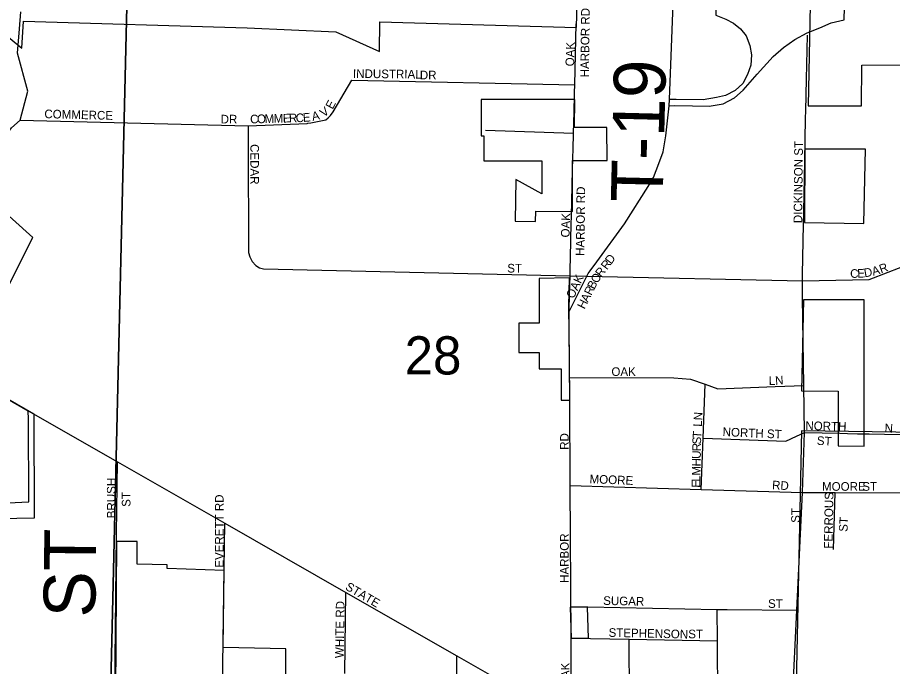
# Model space of a CAD drawing. Extents: x 1588073 to 2013523, y 1090242 to 1357120.
# Drawn here: x 1790397 to 1795461, y 1223743 to 1227498 of the extents above; entities that cross this region are included whole.
import ezdxf

# ---------------------------------------------------------------- set-up
doc = ezdxf.new("R2010")
doc.units = 0
for name, color, linetype in [('GM_X_City_Street', 7, 'Continuous'), ('GM_X_City_Street_Text', 7, 'Continuous'), ('GM_X_Corporation', 7, 'Continuous'), ('GM_X_County_Road', 7, 'Continuous'), ('GM_X_County_Road_Text', 7, 'Continuous'), ('GM_X_Interchange_Ramps', 7, 'Continuous'), ('GM_X_Section', 7, 'Continuous'), ('GM_X_Section_Text', 7, 'Continuous'), ('GM_X_State_Route', 7, 'Continuous'), ('GM_X_Township_Road', 7, 'Continuous'), ('GM_X_Township_Road_Text', 7, 'Continuous'), ('GM_X_Township_Subdivision', 7, 'Continuous')]:
    doc.layers.add(name, color=color, linetype=linetype)

msp = doc.modelspace()

# ---------------------------------------------------------------- linework, layer by layer
at = {"layer": 'GM_X_City_Street'}
for points in [[(1790413, 1226903.1), (1790457.3, 1227071), (1790398.2, 1227292.4), (1790408.1, 1227432.7), (1790415.9, 1227530.6)], [(1793621.1, 1227055.1), (1793621.3, 1227063.4), (1793622.4, 1227107.6), (1793631.3, 1227460.7)], [(1792095, 1226889.1), (1792182, 1226905.7), (1792196.1, 1226916.5), (1792208.5, 1226930.3), (1792223.6, 1226952.6), (1792332.6, 1227134.5)], [(1792332.6, 1227134.5), (1793622.4, 1227107.6)], [(1794958.7, 1226958.7), (1794963.3, 1227141), (1794963.3, 1227141.1)], [(1793749.3, 1226085), (1793909.4, 1226304.5), (1794047.6, 1226519.8), (1794077.3, 1226572.3), (1794109, 1226652.6), (1794133.5, 1226720.1), (1794149.4, 1226812.3), (1794168.9, 1226987.5)], [(1790253.8, 1226548.5), (1790242.6, 1226606.1), (1790252.5, 1226652.5), (1790266.1, 1226716.2), (1790305, 1226779.9), (1790333.7, 1226819.7), (1790362.3, 1226859.5), (1790413, 1226903.1)], [(1790413, 1226903.1), (1791731.8, 1226871.6), (1791732.1, 1226803)], [(1791731.8, 1226871.6), (1792072.9, 1226884.9), (1792077.6, 1226885.8), (1792095, 1226889.1)], [(1791732.1, 1226803), (1791732.2, 1226771.5), (1791735.1, 1226139.1), (1791741, 1226112.9), (1791755.4, 1226085.3), (1791775.7, 1226063.4), (1791798.4, 1226048.8), (1791820.8, 1226044.1), (1793594.8, 1226003.9), (1793691.2, 1226001.8)], [(1794947.2, 1226374.9), (1794952.8, 1226666.6), (1794952.8, 1226666.8)], [(1793596.1, 1226058.7), (1793596.9, 1226092.2), (1793600.3, 1226224.6), (1793605.3, 1226425.8)], [(1794945.8, 1226301.9), (1794947.2, 1226374.8), (1794947.2, 1226374.9)], [(1793590.4, 1225716.4), (1793589.8, 1225796.5), (1793691.2, 1226001.8), (1793699, 1226016.1), (1793711.2, 1226032.8), (1793749.3, 1226085)], [(1794939.5, 1225973.5), (1795326.1, 1225982.4), (1795435.3, 1226023.9), (1795554.8, 1226070.8), (1795641.7, 1226072.7)], [(1793691.2, 1226001.8), (1794939.5, 1225973.5)], [(1794843.3, 1222716.9), (1794883.2, 1223548.4), (1794908.2, 1224068.8), (1794941, 1224749.8), (1794951.7, 1225096.8), (1794947.9, 1225368.8), (1794940.8, 1225879.2), (1794940.8, 1225879.4)], [(1789889.5, 1225549.1), (1790459.9, 1225222.2), (1790975.7, 1224926.6)], [(1793592.4, 1225415.1), (1794196.4, 1225413.7), (1794292.2, 1225404.8), (1794376.6, 1225377.2), (1794450.4, 1225349.2), (1794782.3, 1225362.6), (1794947.9, 1225368.8)], [(1794353.3, 1224767), (1794364.6, 1225063.9), (1794376.6, 1225377.2)], [(1793599.9, 1223427.5), (1793601.8, 1223907.4), (1793594.9, 1224789.2), (1793593.2, 1225287.8), (1793592.8, 1225355.8)], [(1790460.2, 1225174.3), (1790460.2, 1225174.3), (1790459.9, 1225222.2)], [(1794364.6, 1225063.9), (1794844.5, 1225047.3), (1794905.7, 1225075.5), (1794951.7, 1225096.8)], [(1794951.7, 1225096.8), (1795156.1, 1225092.2)], [(1795258.3, 1225089.9), (1795325.3, 1225088.4), (1795594.4, 1225082.4), (1795935.3, 1225074.7), (1796278, 1225067.1), (1796600.1, 1225059.9), (1796944.6, 1225052.1), (1797319.1, 1225054.8), (1797557.7, 1225056.6), (1797873, 1225058.9), (1798526.7, 1225063.6)], [(1790971.1, 1224510.5), (1790975.7, 1224926.6)], [(1790975.7, 1224926.6), (1790975.7, 1224926.6), (1791597.3, 1224571.5), (1792297, 1224171.8), (1792940.7, 1223804.1), (1793129.1, 1223696.5)], [(1793594.9, 1224789.2), (1794353.3, 1224767), (1794941, 1224749.8)], [(1794941, 1224749.8), (1795129.5, 1224749.3), (1795587.3, 1224747.9), (1795637.7, 1224747.8)], [(1795119.5, 1224419.8), (1795129.5, 1224749.3)], [(1791593.5, 1224308.6), (1791593.5, 1224308.6), (1791597.3, 1224571.5)], [(1792291.7, 1223701.5), (1792291.7, 1223701.5), (1792297, 1224171.8)], [(1793698.2, 1224087.5), (1794447.1, 1224073.2), (1794502.8, 1224072.7), (1794504.9, 1224072.7)], [(1794456, 1222938.3), (1794451.1, 1223556.1), (1794448.5, 1223890.5), (1794447.1, 1224073.2)], [(1794504.9, 1224072.7), (1794908.2, 1224068.8)], [(1793601.8, 1223907.4), (1793937.6, 1223900.7), (1794448.5, 1223890.5)], [(1793939.7, 1223233.3), (1793938.7, 1223565.3), (1793937.6, 1223900.7)], [(1792939.2, 1223484.3), (1792940.7, 1223804.1)]]:
    msp.add_lwpolyline(points, dxfattribs=at)
at = {"layer": 'GM_X_Corporation'}
for points in [[(1790299.3, 1227422.5), (1790422.7, 1227319.8), (1790432.6, 1227476.1), (1791726.4, 1227438.2), (1792240.5, 1227415.8), (1792491.8, 1227300.4), (1792494.3, 1227472.2), (1793632, 1227440.3), (1793657.2, 1228440)], [(1794996.1, 1228156.4), (1794972.5, 1226986.1), (1795281.7, 1226986.3), (1795283.9, 1227221.4), (1795628.4, 1227224), (1795642.4, 1227392.3), (1796849.8, 1227358.1), (1796861.2, 1227414.9), (1797869.7, 1227385.7), (1797879.6, 1227735)], [(1790232.2, 1225722.4), (1790486.8, 1226225), (1788952.8, 1227608.3)], [(1789985.7, 1224594.2), (1790494.9, 1224603.2), (1790494.7, 1225202.2), (1789889.5, 1225549.1)], [(1791950.4, 1223693.7), (1791950.4, 1223845.6), (1791587, 1223851.9), (1791593.4, 1224298.1), (1791263.9, 1224309.5), (1791263.9, 1224331.3), (1791090.8, 1224334.3), (1791090.8, 1224465.4), (1790970.7, 1224467), (1790962, 1223305.9)]]:
    msp.add_lwpolyline(points, dxfattribs=at)
for points in [[(1793080.6, 1227023.3), (1793080.6, 1226813.2), (1793095.6, 1226813.2), (1793095.7, 1226668.1), (1793431.9, 1226668.2), (1793431.9, 1226477.1), (1793280.5, 1226560.9), (1793277.7, 1226318.7), (1793395.7, 1226317.4), (1793396.4, 1226377.4), (1793608.8, 1226374.9), (1793608.7, 1226671.1), (1793808.9, 1226671.1), (1793808.8, 1226860.6), (1793621.3, 1226860.5), (1793621.9, 1227023.5)], [(1794951.1, 1226312.3), (1795296.1, 1226305.3), (1795304.8, 1226736.2), (1794954.6, 1226736.1)], [(1793415.8, 1225987.6), (1793415.9, 1225728.9), (1793298.8, 1225728.9), (1793298.8, 1225558.8), (1793415.9, 1225558.8), (1793415.9, 1225464.4), (1793543.3, 1225464.5), (1793543.3, 1225283.1), (1793593.4, 1225283.1), (1793590.9, 1225514.4), (1793587.5, 1225828.7), (1793591.4, 1225991.1)], [(1794934, 1225337.9), (1795146.4, 1225336.8), (1795146.5, 1225020.4), (1795296.5, 1225017.5), (1795296.3, 1225865.2), (1794946.1, 1225865.1)], [(1793596, 1224086.6), (1793601.8, 1223907.4), (1793702, 1223906.4), (1793696.5, 1224085.3)]]:
    msp.add_lwpolyline(points, close=True, dxfattribs=at)
at = {"layer": 'GM_X_County_Road'}
for points in [[(1793591.4, 1225561.9), (1793590.8, 1225649.1), (1793590.4, 1225716.4)], [(1793592.8, 1225355.8), (1793592.4, 1225415.1), (1793591.9, 1225494.4), (1793591.4, 1225561.9)], [(1795156.1, 1225092.2), (1795200.8, 1225091.2), (1795258.3, 1225089.9)], [(1790958.9, 1223418.4), (1790971, 1224508.2), (1790971.1, 1224510.5)]]:
    msp.add_lwpolyline(points, dxfattribs=at)
at = {"layer": 'GM_X_Interchange_Ramps'}
for points in [[(1794168.9, 1226987.5), (1794197.9, 1226988.8), (1794303.1, 1226986.8), (1794400, 1226984.7), (1794480.4, 1226999.1), (1794546.4, 1227032.2), (1794595.9, 1227077.5), (1794678.4, 1227170.4), (1794771.2, 1227271.5), (1794831, 1227325.1), (1794895, 1227370.5), (1794967.1, 1227409.7), (1795041.4, 1227438.6), (1795106.9, 1227466.9), (1795180.8, 1227485.2), (1795182.4, 1227556.1)], [(1794440.3, 1227572.1), (1794439, 1227512.3), (1794496.4, 1227488.5), (1794541.8, 1227465.9), (1794581, 1227432.8), (1794614, 1227391.6), (1794634.6, 1227335.9), (1794644.9, 1227282.2), (1794640.8, 1227222.4), (1794622.3, 1227168.8), (1794595.4, 1227115.1), (1794550.1, 1227075.9), (1794494.4, 1227047.1), (1794442.8, 1227034.7), (1794364.6, 1227021.8), (1794209.9, 1227024.2), (1794170.2, 1227022.6)]]:
    msp.add_lwpolyline(points, dxfattribs=at)
at = {"layer": 'GM_X_Section'}
for points in [[(1785731.5, 1228782.2), (1791058, 1228706), (1790931.8, 1223403.9), (1785709.2, 1223453.4)], [(1791058, 1228706), (1796314.5, 1228634.1), (1796297.6, 1225086.2), (1794935, 1225106.5), (1794897.8, 1223367.8), (1790931.8, 1223403.9)]]:
    msp.add_lwpolyline(points, close=True, dxfattribs=at)
at = {"layer": 'GM_X_State_Route'}
msp.add_lwpolyline([(1794168.9, 1226987.5), (1794170.2, 1227022.6), (1794190.9, 1227577.5), (1794205.8, 1227977.5)], dxfattribs=at)
at = {"layer": 'GM_X_Township_Road'}
for points in [[(1794963.3, 1227141.1), (1794969.8, 1227396.5)], [(1793618.5, 1226950.2), (1793621.1, 1227055.1)], [(1793611.9, 1226688), (1793613, 1226734.3), (1793615.4, 1226828.3), (1793618.5, 1226950.2)], [(1794952.8, 1226666.8), (1794957.6, 1226914.7), (1794958.7, 1226958.5), (1794958.7, 1226958.7)], [(1793106.6, 1226845.8), (1793615.4, 1226828.3)], [(1793605.3, 1226425.8), (1793608, 1226533.6), (1793611.9, 1226688)], [(1794940.1, 1226010), (1794945.8, 1226301.8), (1794945.8, 1226301.9)], [(1793592.3, 1225901.4), (1793594.8, 1226003.9), (1793596.1, 1226058.7)], [(1794940.8, 1225879.4), (1794939.5, 1225973.5), (1794940.1, 1226010), (1794940.1, 1226010)], [(1793589.8, 1225796.5), (1793592.3, 1225901.4)], [(1790463.4, 1224695.5), (1790460.2, 1225174.3)], [(1791587.5, 1223888), (1791593.5, 1224308.6)], [(1791542.5, 1220733.6), (1791560.7, 1222005.2), (1791587.5, 1223888)]]:
    msp.add_lwpolyline(points, dxfattribs=at)
at = {"layer": 'GM_X_Township_Subdivision'}
msp.add_lwpolyline([(1789983.6, 1224672.7), (1790463.4, 1224695.5)], dxfattribs=at)

# ---------------------------------------------------------------- texts
at = {"layer": 'GM_X_City_Street_Text'}
for s, rotation, p in [('HARBOR RD', 89.293, (1793704.2, 1227151.6)), ('OAK', 88.0918, (1793618.2, 1227214.5)), ('INDUSTRIAL', 359.3101, (1792338.6, 1227148.8)), ('DR', 0, (1792725.6, 1227140)), ('E', 62.4703, (1792221.1, 1226963.3)), ('COMMERCE', 358.5478, (1790552.3, 1226915.6)), ('R', 1.5494, (1791968.5, 1226890.9)), ('C', 1.5494, (1792008.1, 1226891.9)), ('E', 5.0571, (1792051, 1226893.2)), ('A', 12.221, (1792105.8, 1226899.8)), ('V', 36.3062, (1792169.5, 1226918.5)), ('DR', 0, (1791572.8, 1226884.8)), ('C', 1.5547, (1791744.2, 1226884.8)), ('O', 1.548, (1791783.8, 1226885.9)), ('M', 1.5454, (1791827.8, 1226887.1)), ('M', 1.5454, (1791880.5, 1226888.5)), ('E', 1.5304, (1791933.3, 1226889.9)), ('CEDAR', 270, (1791745, 1226765.4)), ('DICKINSON ST', 89.4078, (1794938.2, 1226307.7)), ('HARBOR RD', 89.2908, (1793677.8, 1226118.4)), ('OAK', 88.1464, (1793591.8, 1226224.5)), ('R', 53.0292, (1793808.8, 1226034.3)), ('D', 54.058, (1793833.2, 1226066.7)), ('ST', 0, (1793231.6, 1226022.4)), ('R', 51.4881, (1793775.1, 1225991.8)), ('C', 0, (1795216, 1225991.6)), ('E', 3.2997, (1795258.7, 1225991.7)), ('D', 9.8991, (1795300.1, 1225994.4)), ('A', 16.4985, (1795349.5, 1226003.4)), ('R', 19.7983, (1795394.7, 1226016.9)), ('OAK', 64.2896, (1793614.8, 1225867.5)), ('O', 58.3896, (1793753, 1225955.6)), ('R', 63.4132, (1793717.9, 1225885.9)), ('B', 63.1634, (1793735.6, 1225921.2)), ('A', 63.4422, (1793698.3, 1225846.5)), ('H', 63.4203, (1793678.6, 1225807.1)), ('OAK', 0, (1793834.4, 1225424)), ('N', 4.1907, (1794783.7, 1225371.9)), ('L', 0.9835, (1794745.5, 1225371.2)), ('LN', 86.9772, (1794357.4, 1225129.1)), ('NORTH ST', 357.4737, (1794477.2, 1225076.4)), ('NORTH', 358.8072, (1794956.6, 1225111.6)), ('N', 357.3002, (1795414.5, 1225098.4)), ('RD', 90, (1793587.4, 1224996.6)), ('S', 88.3057, (1794352.6, 1225027.3)), ('T', 85.3226, (1794353.6, 1225061.8)), ('ST', 356.4254, (1795022.1, 1225025.7)), ('R', 89.1091, (1794351.9, 1224987.9)), ('U', 89.1038, (1794351.2, 1224943.9)), ('H', 89.1144, (1794350.6, 1224899.9)), ('M', 89.0893, (1794349.7, 1224847.1)), ('BRUSH', 90, (1790965, 1224600.6)), ('MOORE', 357.7084, (1793707.2, 1224803.6)), ('E', 89.0984, (1794348.6, 1224776.7)), ('L', 89.0984, (1794349.2, 1224811.9)), ('RD', 356.9833, (1794763.3, 1224768.4)), ('MOORE', 0, (1795053.2, 1224759.6)), ('ST', 0, (1795286.4, 1224759.6)), ('ST', 90, (1791051.1, 1224666.6)), ('EVERETT RD', 90, (1791589.9, 1224314.6)), ('FERROUS', 89.0911, (1795114.2, 1224424.7)), ('ST', 90, (1794925, 1224574.2)), ('ST', 86.4258, (1795200.1, 1224521)), ('HARBOR', 90, (1793587.4, 1224226.6)), ('STATE', 329.5893, (1792290.4, 1224190.7)), ('WHITE RD', 89.1454, (1792285.1, 1223791.1)), ('SUGAR', 358.7818, (1793786.2, 1224099.6)), ('ST', 0, (1794740.8, 1224082)), ('STEPHENSON', 358.7273, (1793817.4, 1223914.8)), ('ST', 0, (1794278.8, 1223906)), ('OAK', 90, (1793591.8, 1223623.8))]:
    msp.add_text(s, height=50, rotation=rotation, dxfattribs=at).set_placement(p)
at = {"layer": 'GM_X_County_Road_Text'}
msp.add_text('ST', height=300, rotation=89.4097, dxfattribs=at).set_placement((1790847.5, 1224025.4))
at = {"layer": 'GM_X_Section_Text'}
msp.add_text('28', height=221, rotation=0, dxfattribs=at).set_placement((1792637.6, 1225432.5))
at = {"layer": 'GM_X_Township_Road_Text'}
msp.add_text('T-19', height=300, rotation=88.6086, dxfattribs=at).set_placement((1794130.7, 1226425.9))

doc.saveas('drawing.dxf')
